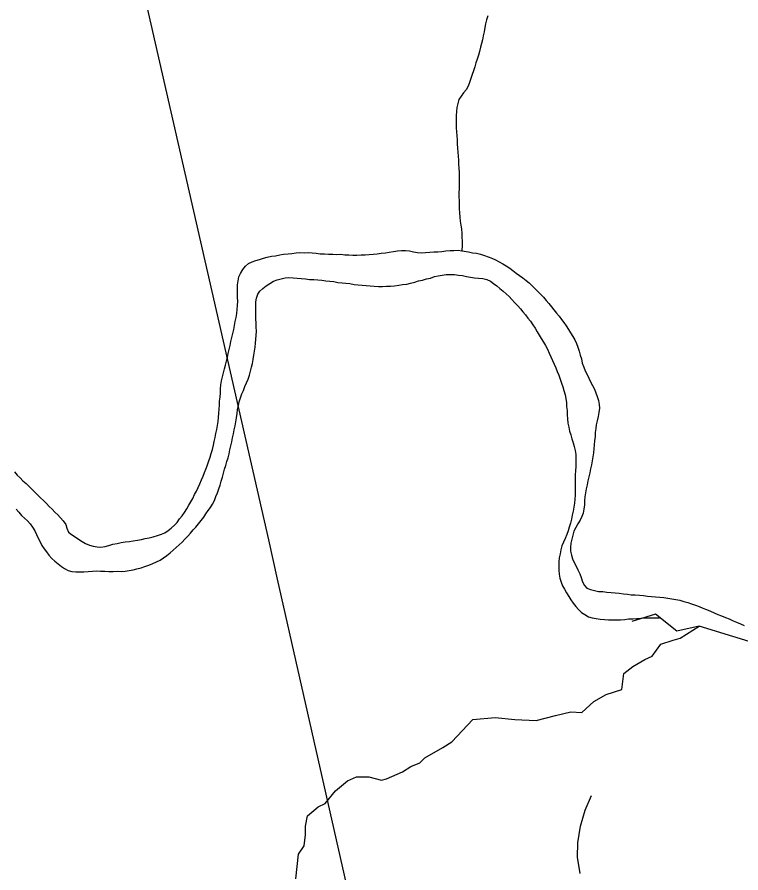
# Model space of a CAD drawing. Extents: x 1950930 to 2061844, y 904556 to 1017002.
# Drawn here: x 1988524 to 1990305, y 916047 to 918154 of the extents above; entities that cross this region are included whole.
import ezdxf

# ---------------------------------------------------------------- set-up
doc = ezdxf.new("R2010")
doc.units = 0
for name, color, linetype in [('Exist Hydrographic Creek Single Shore', 7, 'Continuous'), ('Exist Road Non-System Type 51', 7, 'Continuous'), ('Exist Utilities Electrical Transmission Line', 7, 'Continuous')]:
    doc.layers.add(name, color=color, linetype=linetype)

msp = doc.modelspace()

# ---------------------------------------------------------------- linework, layer by layer
at = {"layer": 'Exist Hydrographic Creek Single Shore'}
for points in [[(1989682.5, 918157.2), (1989679.6, 918147.5), (1989677.2, 918137.7), (1989675.1, 918128.7), (1989673.5, 918117.9), (1989671.6, 918108.1), (1989669.6, 918098.2), (1989667.3, 918088.9), (1989664.9, 918079.9), (1989662.4, 918069.7), (1989659.5, 918060), (1989656.2, 918050.4), (1989653.4, 918041.5), (1989650.5, 918031.8), (1989647.2, 918021.8), (1989643.9, 918012.8), (1989641.1, 918003.2), (1989637.8, 917993.2), (1989634.1, 917984.3), (1989629.6, 917975.3), (1989623.2, 917967.3), (1989616.7, 917959.3), (1989611.5, 917951.2), (1989608.7, 917941.5), (1989606.6, 917931.7), (1989605.4, 917921.7), (1989604.6, 917912.2), (1989604.6, 917901.2), (1989604.6, 917891.5), (1989605, 917881.6), (1989605.2, 917871.9), (1989606, 917862), (1989607, 917852.1), (1989607.4, 917842.2), (1989608.3, 917831.6), (1989609.1, 917821.7), (1989609.7, 917811.9), (1989610.5, 917801.6), (1989610.5, 917791.9), (1989611.3, 917782.1), (1989611.8, 917771.4), (1989612, 917761.7), (1989612, 917751.9), (1989612, 917741.8), (1989612, 917732), (1989611.5, 917721.6), (1989611.5, 917711.8), (1989612, 917701.6), (1989612.2, 917691.8), (1989611.8, 917682.1), (1989612.8, 917672.3), (1989613.4, 917661.6), (1989614.8, 917651.6), (1989616.1, 917641.7), (1989617.9, 917632.1), (1989618.7, 917621.8), (1989619.1, 917612), (1989619.3, 917602.2), (1989619.3, 917592.5), (1989619.1, 917578.3)], [(1989074.1, 917523.2), (1989079.6, 917532.9), (1989086, 917541.3), (1989093.8, 917547.4), (1989102.6, 917551.4), (1989111.6, 917554.5), (1989121.1, 917557.5), (1989130.9, 917560.8), (1989140.1, 917563.1), (1989150.4, 917565.2), (1989160.4, 917566.5), (1989170.5, 917569), (1989180.1, 917570.4), (1989191, 917571.6), (1989200.8, 917572.5), (1989210.9, 917573.8), (1989220.3, 917574.4), (1989230.6, 917574.1), (1989240.2, 917574.2), (1989250.5, 917573.9), (1989260.5, 917572.8), (1989270.3, 917571.7), (1989280.6, 917571.4), (1989290.6, 917570.7), (1989300.9, 917570.3), (1989310.5, 917570), (1989320.8, 917570.1), (1989330.8, 917569), (1989340.5, 917568.8), (1989350.7, 917568.4), (1989360.4, 917568.2), (1989370.6, 917569), (1989380.9, 917568.7), (1989390.3, 917569.3), (1989400.8, 917570.5), (1989410.6, 917571.5), (1989420.6, 917572.8), (1989430.7, 917574.1), (1989440.1, 917575.5), (1989450.2, 917577.2), (1989460.2, 917578.5), (1989470.1, 917579.1), (1989479.9, 917579.6), (1989490, 917578.9), (1989499.8, 917576.2), (1989509.6, 917574.2), (1989519.9, 917573.9), (1989529.3, 917574.5), (1989539.6, 917575.5), (1989549.4, 917576), (1989559.7, 917576.4), (1989569.5, 917576.9), (1989579.4, 917578.8), (1989589.6, 917579.2), (1989599.4, 917579.7), (1989609.7, 917580.2), (1989619.1, 917578.3)], [(1989619.1, 917578.3), (1989634.9, 917576), (1989644.8, 917574), (1989654.8, 917572.9), (1989664.5, 917570.2), (1989674.3, 917567.6), (1989683.5, 917564.1), (1989692.7, 917560.7), (1989701.8, 917556.5), (1989710.8, 917551.5), (1989719.2, 917546.9), (1989728.2, 917541.8), (1989736.6, 917535.8), (1989744.6, 917530.1), (1989752.4, 917524), (1989760.8, 917518.3), (1989768.8, 917512.2), (1989776.6, 917505.8), (1989784, 917499.7), (1989791.4, 917492.9), (1989799.2, 917485.2), (1989806.1, 917478.5), (1989812.9, 917471), (1989819.5, 917464.7), (1989826.2, 917456.7), (1989832.6, 917449.3), (1989839, 917441.1), (1989845.3, 917433.6), (1989851.7, 917425.3), (1989858, 917417.9), (1989863.8, 917409.3), (1989869.7, 917401.9), (1989875.7, 917393.7), (1989881, 917385.2), (1989886.5, 917377), (1989891.6, 917367.6), (1989896.8, 917359.7), (1989900.7, 917350.5), (1989904, 917341.5), (1989907.2, 917331.3), (1989909.9, 917321.5), (1989912.8, 917312.6), (1989915.2, 917302.4), (1989918.7, 917292.6), (1989922.2, 917283.5), (1989926.7, 917274.2), (1989931, 917265.1), (1989935.5, 917256.3), (1989940.5, 917247.1), (1989944.8, 917237.9), (1989948.4, 917228.8), (1989951.9, 917219.7), (1989954.8, 917210.4), (1989956.4, 917200.7), (1989957.1, 917191), (1989955.8, 917180.9), (1989954.2, 917171.1), (1989951.5, 917160.5), (1989949.5, 917150.7), (1989948.2, 917141.2), (1989947, 917131.2), (1989946.8, 917121.5), (1989945.4, 917110.7), (1989944.6, 917100.8), (1989943.7, 917091.1), (1989942.5, 917081.2), (1989941.3, 917071.6), (1989939.6, 917061.7), (1989937.6, 917051.9), (1989935.1, 917042.1), (1989933.5, 917032.2), (1989931, 917022.4), (1989929, 917012.6), (1989926.9, 917002.8), (1989924.5, 916993), (1989923.2, 916983.1), (1989921.6, 916973.1), (1989920.8, 916963.5), (1989920.4, 916953), (1989918.7, 916943.1), (1989917.1, 916933.2), (1989914.2, 916924.3), (1989909.7, 916915.3), (1989904.2, 916906.4), (1989899.2, 916897.4), (1989894.7, 916888.8), (1989891.9, 916878.6), (1989889.4, 916868.9), (1989887.3, 916859), (1989886.1, 916849.5), (1989886.1, 916839.7), (1989888.4, 916829.7), (1989891, 916820.7), (1989895.5, 916811.5), (1989899.9, 916802.3), (1989904.4, 916793.1), (1989909.1, 916783.9), (1989912.2, 916774.1), (1989915.8, 916763.4), (1989920.2, 916755.1)], [(1988617.5, 916935.2), (1988624.4, 916928.8), (1988631.2, 916921.4), (1988637.8, 916913.9), (1988643.9, 916905.2), (1988647, 916896.2), (1988650.9, 916886.3), (1988658.5, 916880.7), (1988666.9, 916874.5), (1988675.7, 916868.8), (1988684.1, 916863.4), (1988693.1, 916858.4), (1988702.6, 916854.1), (1988711.8, 916851.4), (1988721.4, 916849.6), (1988730.6, 916849.4), (1988740.7, 916850.7), (1988750.3, 916853.3), (1988760.2, 916856.2), (1988770.8, 916858.3), (1988780.5, 916860.5), (1988790.5, 916862.2), (1988800.6, 916863.5), (1988810.2, 916865), (1988820.3, 916866.6), (1988830.1, 916867.9), (1988839.9, 916870.1), (1988849.6, 916872.3), (1988859.4, 916874.9), (1988869.7, 916877.8), (1988879.5, 916880.8), (1988888.1, 916884.6), (1988896.3, 916890.4), (1988903.7, 916895.7), (1988911.3, 916903.1), (1988918.1, 916910.2), (1988924.4, 916918.6), (1988930.6, 916926.6), (1988936.1, 916934.7), (1988941.8, 916943.5), (1988946.8, 916952.5), (1988951.9, 916960.6), (1988956.6, 916969.2), (1988961.1, 916978.4), (1988965.6, 916987.4), (1988970.1, 916996.4), (1988973.8, 917005.2), (1988978.3, 917015.1), (1988982.4, 917023.8), (1988985.5, 917033), (1988989.8, 917042.5), (1988993.1, 917052.2), (1988996.4, 917061.4), (1988999.7, 917071), (1989002.3, 917080), (1989005.2, 917089.7), (1989007.9, 917099.9), (1989009.7, 917109.3), (1989011.8, 917119.1), (1989013.8, 917129), (1989015.7, 917138.9), (1989017.3, 917148.8), (1989018.9, 917158.7), (1989020, 917168.2), (1989021, 917179), (1989021.8, 917188.6), (1989022.6, 917198.7), (1989022.8, 917208.3), (1989023.7, 917218.4), (1989024.7, 917228.8), (1989025.1, 917238.9), (1989026.1, 917248.4), (1989027.4, 917258.5), (1989029.4, 917268.2), (1989031.9, 917278), (1989034.5, 917287.8), (1989037, 917297.5), (1989039.5, 917307.4), (1989041.7, 917316.3), (1989043.8, 917326.1), (1989046.2, 917335.9), (1989048.3, 917345.7), (1989050.7, 917355.6), (1989053, 917365.3), (1989055.4, 917375.1), (1989057.5, 917385), (1989059.5, 917394.7), (1989061.2, 917404.7), (1989063.2, 917414.5), (1989064.9, 917424.3), (1989066.1, 917434), (1989066.9, 917443.9), (1989067.3, 917454.5), (1989066.7, 917464.2), (1989066.5, 917475.3), (1989066.5, 917485), (1989066.7, 917494.7), (1989068, 917504.6), (1989070, 917514.5), (1989074.1, 917523.2)], [(1989101.4, 917292.2), (1989103.4, 917301.2), (1989105.5, 917311.1), (1989107.3, 917321.7), (1989108.8, 917331.3), (1989110, 917341.2), (1989111.2, 917351.1), (1989112, 917360.8), (1989112.9, 917370.8), (1989113.3, 917380.5), (1989112.5, 917391.2), (1989112.5, 917401), (1989111.8, 917411.1), (1989111.8, 917420.9), (1989112.2, 917431.4), (1989112, 917442.4), (1989112, 917453), (1989113.3, 917462.5), (1989116.6, 917471.7), (1989121.9, 917479), (1989129.1, 917486.1), (1989137.5, 917492.5), (1989145.9, 917498.1), (1989155.3, 917503.6), (1989164.5, 917507.5), (1989173.8, 917509.6), (1989183.6, 917511.9), (1989193.4, 917512.8), (1989203.3, 917512.5), (1989213.5, 917511.4), (1989223.6, 917510.3), (1989234, 917509.4), (1989244.1, 917508.3), (1989254.3, 917508), (1989264, 917507), (1989274.4, 917506.2), (1989284.1, 917505.1), (1989293.9, 917504), (1989304, 917502.9), (1989313.8, 917500.9), (1989324.1, 917500.2), (1989333.5, 917499.2), (1989343.5, 917498.1), (1989353.4, 917496.2), (1989363.4, 917495.1), (1989373.5, 917494.4), (1989383.1, 917493.2), (1989393.4, 917492.9), (1989403.2, 917491.8), (1989413.3, 917490.7), (1989423.5, 917490.8), (1989433.4, 917491.3), (1989443.2, 917491.8), (1989453, 917492.4), (1989463.5, 917494.1), (1989473.1, 917495.4), (1989483.2, 917496.7), (1989492.8, 917498.9), (1989502.7, 917501.5), (1989512.1, 917504.5), (1989521.7, 917506.7), (1989531.6, 917509.6), (1989541.4, 917511.8), (1989551.3, 917515.2), (1989560.5, 917517.4), (1989570.1, 917518.9), (1989580.2, 917520.1), (1989590, 917520.7), (1989600.3, 917520.7), (1989610.1, 917518.9), (1989620.2, 917517.7), (1989629.8, 917515.1), (1989639.8, 917513.5), (1989649.9, 917512.4), (1989660.1, 917511.2), (1989670.2, 917510.2), (1989680.4, 917507.7), (1989689.3, 917504), (1989696.8, 917498.4), (1989704.6, 917492.3), (1989712.6, 917486.3), (1989720.4, 917479.7), (1989727.8, 917472.9), (1989735.2, 917466.2), (1989742, 917458.6), (1989749.1, 917451), (1989756.5, 917443.4), (1989762.9, 917435.9), (1989768.8, 917428.5), (1989775.2, 917421.1), (1989781.5, 917412.9), (1989787.5, 917405.5), (1989793.2, 917396.9), (1989798.8, 917388.7), (1989803.9, 917379.4), (1989809.4, 917371.2), (1989814.3, 917362.8), (1989819.7, 917353.9), (1989824.2, 917345.5), (1989829.1, 917336.2)], [(1989829.1, 917336.2), (1989833.4, 917327), (1989837.5, 917317.9), (1989842, 917309.1), (1989845.9, 917300), (1989850.4, 917290.8), (1989853.5, 917281.7), (1989857.6, 917272.6), (1989860.9, 917262.4), (1989864.2, 917253.3), (1989867.2, 917243.6), (1989869.9, 917234.7), (1989873, 917224.4), (1989874.6, 917214.8), (1989876.1, 917204.8), (1989876.5, 917195.1), (1989877.5, 917185.2), (1989877.7, 917174.6), (1989878.7, 917164.8), (1989879.6, 917154.8), (1989881.8, 917144.8), (1989883.9, 917135.1), (1989886.7, 917125.8), (1989889.2, 917116.1), (1989892.3, 917105.8), (1989894.9, 917096.9), (1989897.2, 917087.2), (1989899, 917077.2), (1989899.4, 917067.5), (1989899.4, 917057.6), (1989899, 917047.6), (1989898.2, 917037.1), (1989897.8, 917027.1), (1989897.4, 917017.4), (1989897.2, 917007.7), (1989897.4, 916996.7), (1989897.6, 916987), (1989897.6, 916977.2), (1989896.8, 916967.2), (1989896, 916957.5), (1989894.7, 916947.6), (1989892.7, 916937.8), (1989890.6, 916927.9), (1989888.2, 916918.2), (1989885.7, 916908.3), (1989883.2, 916898.6), (1989880.4, 916889), (1989876.7, 916880.1), (1989872.6, 916870.2), (1989868.5, 916861.1), (1989864.8, 916852.3), (1989861.9, 916842.6), (1989860.3, 916832.7), (1989858.6, 916822.8), (1989857.6, 916813.2), (1989857, 916802.3), (1989857, 916792.6), (1989858, 916782.7), (1989860.1, 916772.7), (1989863.1, 916762.8), (1989866.8, 916753.8), (1989871.3, 916745.4), (1989876.3, 916736.5), (1989881.6, 916728), (1989887.3, 916719.1), (1989892.9, 916711.3), (1989899, 916703.1), (1989905.4, 916695.6), (1989912.8, 916688.7), (1989921.2, 916683), (1989930.2, 916678), (1989939.4, 916675.4), (1989949.5, 916673.4), (1989959.3, 916672.3), (1989969.4, 916671.2), (1989979.4, 916670.1), (1989989.7, 916670.2), (1989999.3, 916670), (1990009.1, 916670.5), (1990019.6, 916670.9), (1990029.2, 916672.7), (1990039.5, 916673.1), (1990049.3, 916673.7), (1990059.2, 916674.3), (1990069.4, 916675.1), (1990079.7, 916674.8), (1990089.5, 916675.3), (1990104.7, 916675)], [(1988521.7, 916942.5), (1988528.3, 916935), (1988535.4, 916927.4), (1988542.8, 916920.5), (1988549.8, 916913.9), (1988556.6, 916906.3), (1988562.5, 916898.1), (1988567.8, 916889.6), (1988572.1, 916880.3), (1988576.2, 916871.6), (1988580.8, 916862.5), (1988585.1, 916853.3), (1988590.6, 916845.2), (1988596.5, 916837.4), (1988602.7, 916829.1), (1988610.1, 916821.5), (1988617.5, 916815), (1988625.2, 916808.2), (1988633.4, 916801.3), (1988641.4, 916796.4), (1988650.1, 916791.9), (1988659.1, 916789.3), (1988668.5, 916788.2), (1988678.8, 916788.3), (1988689, 916788.8), (1988699.3, 916789.2), (1988709.7, 916790.1), (1988720, 916790.5), (1988729.6, 916790.3), (1988739.9, 916790.3), (1988750.3, 916789.2), (1988760.6, 916788.9), (1988770.8, 916789.7), (1988780.5, 916789.5), (1988790.5, 916790), (1988800.4, 916791.4), (1988810.2, 916793.5), (1988819.4, 916796.2), (1988829.3, 916798.3), (1988839.1, 916801.3), (1988848.5, 916805.1), (1988858.2, 916808.9), (1988867.4, 916812.8), (1988876.2, 916817.5), (1988884.8, 916823.1), (1988892.8, 916828.8), (1988900.8, 916835.3), (1988908.2, 916841.9), (1988915.6, 916848), (1988922.8, 916854.7), (1988930.4, 916861.7), (1988937.5, 916869.1), (1988944.1, 916876.2), (1988950.9, 916883.3), (1988957.8, 916891.6), (1988964.4, 916898.7), (1988971, 916906.6), (1988976.9, 916915), (1988983.5, 916923), (1988989, 916931.1), (1988994.5, 916939.1), (1989000.3, 916947.2), (1989005.4, 916955.4), (1989009.9, 916964.4), (1989013.6, 916973.9), (1989017.7, 916983.1), (1989021, 916992.7), (1989023.7, 917001.6), (1989026.5, 917011.4), (1989029.6, 917021.5), (1989032.5, 917031.2), (1989034.9, 917041), (1989037.8, 917050.6), (1989040.7, 917060.4), (1989043.6, 917069.3), (1989046, 917079), (1989048.1, 917088.9), (1989050.1, 917098.7), (1989052.6, 917108.5), (1989054.6, 917118.3), (1989056.7, 917128.1), (1989058.7, 917138), (1989060.8, 917147.8), (1989062.4, 917157.7), (1989064.1, 917167.6), (1989065.5, 917178), (1989067.1, 917187.8), (1989069.2, 917197.7), (1989071, 917206.7), (1989073.9, 917216.4), (1989077.4, 917226.5), (1989081.3, 917235.2), (1989085, 917244.8), (1989088.7, 917253.9), (1989092.8, 917262.7), (1989096, 917272.7), (1989098.5, 917282.5), (1989101.4, 917292.2)], [(1988517.6, 917034.4), (1988524.8, 917026.8), (1988532.2, 917020), (1988538.9, 917012.5), (1988546.3, 917005.6), (1988553.3, 916999.4), (1988560.2, 916992.6), (1988568, 916984.9), (1988574.8, 916978.2), (1988582.2, 916970.6), (1988589.2, 916963.9), (1988596.5, 916957), (1988603.3, 916949.5), (1988610.7, 916943.1), (1988617.5, 916935.2)], [(1989920.2, 916755.1), (1989926.5, 916748.4), (1989935.3, 916745), (1989944.8, 916742.3), (1989955, 916740.4), (1989965.5, 916739.6), (1989975.9, 916738.4), (1989986, 916737.3), (1989996, 916736.6), (1990006.1, 916735.5), (1990016.1, 916734.3), (1990026.2, 916733.2), (1990035.6, 916732.2), (1990045.6, 916731.5), (1990055.9, 916731.2), (1990065.9, 916730), (1990075.6, 916728.9), (1990085.4, 916727.9), (1990095.5, 916726.8), (1990105.5, 916726), (1990115.6, 916724.9), (1990125.2, 916723.9), (1990135.5, 916721.8), (1990144.9, 916720), (1990155.3, 916718.5), (1990164.6, 916715.8), (1990174.4, 916713.1), (1990183.6, 916709.6), (1990193.3, 916706.2), (1990202.5, 916702.8), (1990211.5, 916699), (1990220.8, 916695.5), (1990230.2, 916691.2), (1990239.4, 916687.8), (1990248.4, 916683.6), (1990257.7, 916680.1), (1990267.3, 916675.9), (1990276.3, 916672.4), (1990286, 916668.1), (1990294.8, 916664.8), (1990304.2, 916660.5), (1990313.2, 916656.7)], [(1991344.9, 915137.5), (1991261.7, 915152.7), (1991161, 915253.4), (1991045.3, 915473.4), (1990920.2, 915656.4), (1990778.1, 915964.6), (1990620.2, 916132), (1990578.2, 916431.4), (1990462.1, 916575), (1990203, 916654.7), (1990148, 916642.1), (1990095.1, 916684.3), (1990037.2, 916665.8)], [(1989210.4, 916032.3), (1989216.7, 916093.6), (1989230.8, 916114), (1989234, 916140.7), (1989234, 916162.7), (1989238.7, 916187.9), (1989265.4, 916209.9), (1989282.7, 916217.7), (1989307.8, 916249.2), (1989337.7, 916274.3), (1989359.7, 916283.8), (1989389.6, 916283.8), (1989421, 916275.9), (1989433.6, 916279), (1989472.9, 916296.3), (1989493.3, 916308.9), (1989515.3, 916318.3), (1989527.9, 916330.9), (1989571.9, 916356.1), (1989593.9, 916370.2), (1989645.8, 916425.2), (1989700.8, 916429.9), (1989749.5, 916425.2), (1989801.4, 916422.1), (1989849.3, 916434.7), (1989887.1, 916444.1), (1989913.8, 916442.5), (1989943.6, 916469.2), (1989973.5, 916486.5), (1990012.8, 916499.1), (1990017.5, 916538.4), (1990039.5, 916555.7), (1990069.4, 916573), (1990086.7, 916580.8), (1990108.7, 916610.7), (1990138.5, 916620.1), (1990155.8, 916624.9), (1990203, 916654.7)]]:
    msp.add_lwpolyline(points, dxfattribs=at)
at = {"layer": 'Exist Road Non-System Type 51'}
msp.add_lwpolyline([(1989909.8, 916045.9), (1989903, 916085.8), (1989904.1, 916121.2), (1989910.8, 916162.1), (1989922.4, 916201.4), (1989937.5, 916237.8)], dxfattribs=at)
at = {"layer": 'Exist Utilities Electrical Transmission Line'}
msp.add_line((1989164.6, 916770), (1990193.3, 912229.9), dxfattribs=at)
msp.add_lwpolyline([(1988539.9, 919511.6), (1989142.6, 916867.2), (1989164.6, 916770)], dxfattribs=at)

doc.saveas('drawing.dxf')
